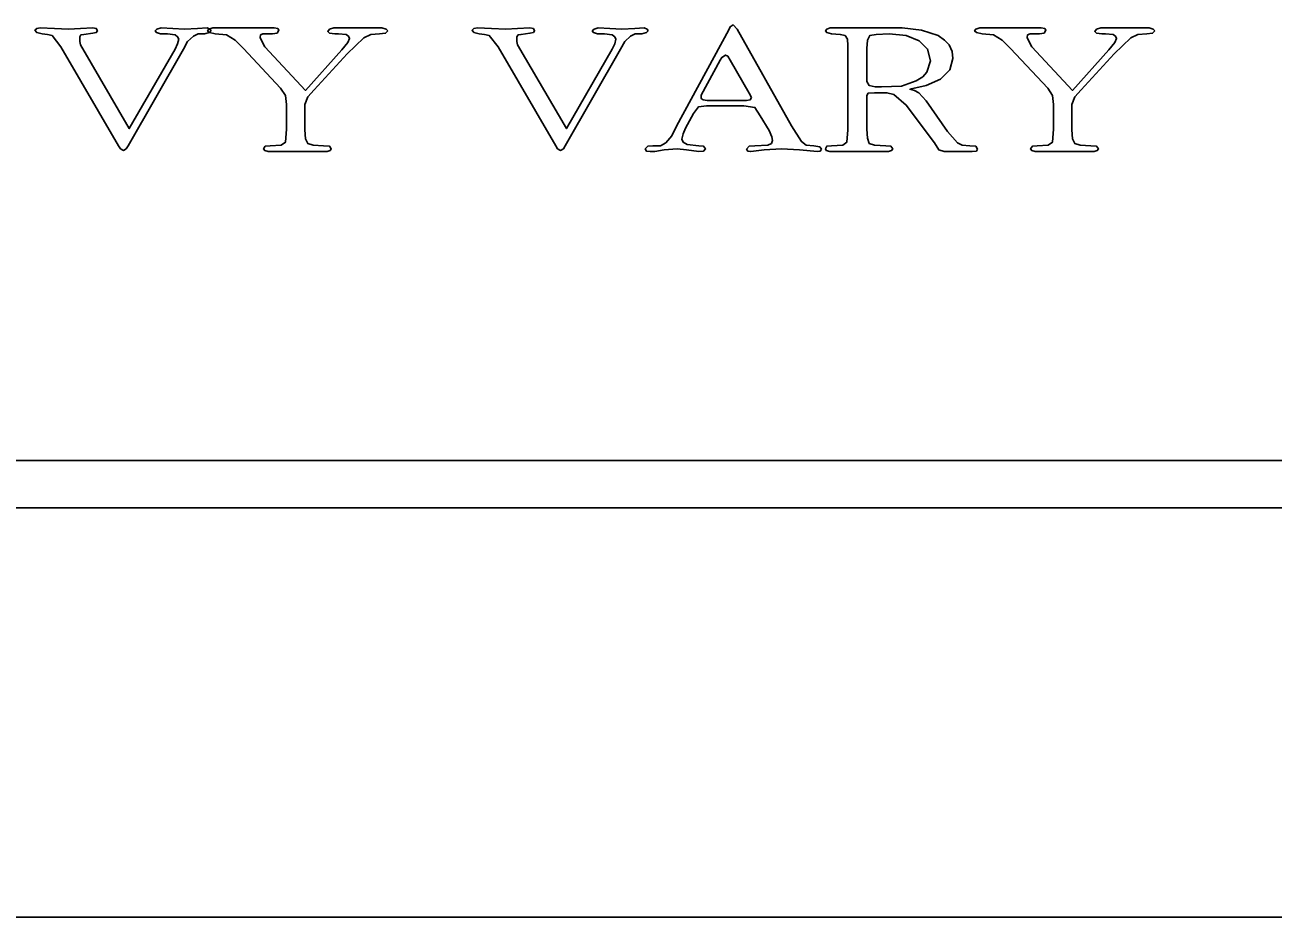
# Model space of a CAD drawing. Extents: x -866693 to -866303, y -1041966 to -1040244.
# Drawn here: x -866424.63 to -866415.88, y -1041358.19 to -1041351.93 of the extents above; entities that cross this region are included whole.
import ezdxf

# ---------------------------------------------------------------- set-up
doc = ezdxf.new("R2010")
doc.units = 0
doc.layers.add('Tabulka', color=7, linetype='Continuous')

msp = doc.modelspace()

# ---------------------------------------------------------------- linework, layer by layer
at = {"layer": 'Tabulka'}
for p, q in [((-866406.941, -1041354.9863), (-866444.3043, -1041354.9863)), ((-866444.3043, -1041355.3167), (-866406.941, -1041355.3167)), ((-866471.6898, -1041358.1856), (-866378.9402, -1041358.1856))]:
    msp.add_line(p, q, dxfattribs=at)
for points in [[(-866419.0462, -1041352.8041), (-866419.0586, -1041352.7876), (-866419.0998, -1041352.7793), (-866419.1535, -1041352.7752), (-866419.1866, -1041352.7504), (-866419.2568, -1041352.6389), (-866419.6367, -1041351.9616), (-866419.6656, -1041351.9327), (-866419.6863, -1041351.9451), (-866419.6945, -1041351.9658), (-866420.0621, -1041352.643), (-866420.0951, -1041352.7091), (-866420.1364, -1041352.7587), (-866420.1736, -1041352.7793), (-866420.2272, -1041352.7793), (-866420.2644, -1041352.7834), (-866420.2809, -1041352.8), (-866420.2727, -1041352.8165), (-866420.2479, -1041352.8206), (-866420.2149, -1041352.8206), (-866420.1488, -1041352.8082), (-866420.0579, -1041352.8), (-866419.9919, -1041352.8082), (-866419.9051, -1041352.8206), (-866419.8721, -1041352.8165), (-866419.8597, -1041352.8), (-866419.8721, -1041352.7834), (-866419.9051, -1041352.7793), (-866419.9877, -1041352.7711), (-866420.0166, -1041352.7545), (-866420.0249, -1041352.7339), (-866420.0166, -1041352.6967), (-866420.0001, -1041352.6554), (-866419.9423, -1041352.5522), (-866419.9093, -1041352.5068), (-866419.8514, -1041352.4985), (-866419.5913, -1041352.4985), (-866419.5128, -1041352.5109), (-866419.4756, -1041352.5687), (-866419.4137, -1041352.6719), (-866419.3931, -1041352.7174), (-866419.3889, -1041352.7421), (-866419.3972, -1041352.7628), (-866419.422, -1041352.7752), (-866419.5128, -1041352.7793), (-866419.5541, -1041352.7834), (-866419.5706, -1041352.8041), (-866419.5624, -1041352.8165), (-866419.5417, -1041352.8206), (-866419.4467, -1041352.8082), (-866419.327, -1041352.8), (-866419.199, -1041352.8082), (-866419.0751, -1041352.8206), (-866419.0544, -1041352.8165)], [(-866423.3245, -1041351.974), (-866423.3327, -1041351.9616), (-866423.3534, -1041351.9534), (-866423.4195, -1041351.9575), (-866423.5103, -1041351.9616), (-866423.5929, -1041351.9575), (-866423.6755, -1041351.9534), (-866423.7044, -1041351.9616), (-866423.7168, -1041351.974), (-866423.7085, -1041351.9864), (-866423.6796, -1041351.9947), (-866423.6301, -1041351.9947), (-866423.5764, -1041352.0029), (-866423.5599, -1041352.0153), (-866423.5516, -1041352.0318), (-866423.5599, -1041352.0649), (-866423.5764, -1041352.1021), (-866423.8985, -1041352.6596), (-866424.2413, -1041352.0731), (-866424.2454, -1041352.0484), (-866424.2454, -1041352.0153), (-866424.2371, -1041352.0029), (-866424.2165, -1041351.9988), (-866424.1545, -1041351.9906), (-866424.1298, -1041351.9864), (-866424.1215, -1041351.974), (-866424.1298, -1041351.9575), (-866424.1545, -1041351.9534), (-866424.2413, -1041351.9575), (-866424.3239, -1041351.9616), (-866424.423, -1041351.9575), (-866424.5221, -1041351.9534), (-866424.5469, -1041351.9575), (-866424.5592, -1041351.9699), (-866424.5469, -1041351.9864), (-866424.5097, -1041351.9947), (-866424.4725, -1041351.9988), (-866424.4395, -1041352.0071), (-866424.3775, -1041352.0855), (-866423.9728, -1041352.7793), (-866423.9604, -1041352.8), (-866423.9398, -1041352.8124), (-866423.9192, -1041352.8), (-866423.9068, -1041352.7793), (-866423.5186, -1041352.1021), (-866423.4897, -1041352.0484), (-866423.4484, -1041352.0112), (-866423.4153, -1041351.9947), (-866423.3699, -1041351.9947), (-866423.3369, -1041351.9864)], [(-866422.0856, -1041351.974), (-866422.098, -1041351.9616), (-866422.1269, -1041351.9534), (-866422.2136, -1041351.9534), (-866422.2962, -1041351.9534), (-866422.3788, -1041351.9534), (-866422.4655, -1041351.9534), (-866422.4944, -1041351.9616), (-866422.5068, -1041351.9782), (-866422.4944, -1041351.9906), (-866422.4573, -1041351.9947), (-866422.4325, -1041351.9947), (-866422.3788, -1041351.9988), (-866422.3623, -1041352.0112), (-866422.354, -1041352.0277), (-866422.3664, -1041352.0566), (-866422.4077, -1041352.1062), (-866422.6637, -1041352.3911), (-866422.9487, -1041352.0855), (-866422.9652, -1041352.0566), (-866422.9817, -1041352.0195), (-866422.9776, -1041352.0029), (-866422.9611, -1041351.9947), (-866422.895, -1041351.9947), (-866422.862, -1041351.9906), (-866422.8496, -1041351.9699), (-866422.8578, -1041351.9575), (-866422.8826, -1041351.9534), (-866423.0148, -1041351.9534), (-866423.1428, -1041351.9534), (-866423.2254, -1041351.9534), (-866423.3121, -1041351.9534), (-866423.341, -1041351.9616), (-866423.3493, -1041351.974), (-866423.3369, -1041351.9864), (-866423.2956, -1041351.9947), (-866423.2171, -1041352.0029), (-866423.1552, -1041352.0401), (-866423.0974, -1041352.0979), (-866422.8372, -1041352.3746), (-866422.8041, -1041352.4283), (-866422.7959, -1041352.4902), (-866422.7959, -1041352.6637), (-866422.8041, -1041352.7545), (-866422.8331, -1041352.7752), (-866422.9115, -1041352.7793), (-866422.9446, -1041352.7834), (-866422.9569, -1041352.8), (-866422.9487, -1041352.8124), (-866422.9239, -1041352.8206), (-866422.8372, -1041352.8206), (-866422.7174, -1041352.8206), (-866422.6307, -1041352.8206), (-866422.5109, -1041352.8206), (-866422.4903, -1041352.8124), (-866422.482, -1041352.8), (-866422.4944, -1041352.7834), (-866422.5357, -1041352.7793), (-866422.6101, -1041352.7752), (-866422.6472, -1041352.7628), (-866422.6637, -1041352.7298), (-866422.6679, -1041352.6678), (-866422.6679, -1041352.515), (-866422.6679, -1041352.4902), (-866422.6472, -1041352.4366), (-866422.6018, -1041352.387), (-866422.3705, -1041352.1351), (-866422.2549, -1041352.0236), (-866422.2053, -1041351.9988), (-866422.1434, -1041351.9947), (-866422.1021, -1041351.9906)], [(-866420.2603, -1041351.974), (-866420.2685, -1041351.9616), (-866420.2892, -1041351.9534), (-866420.3553, -1041351.9575), (-866420.4461, -1041351.9616), (-866420.5287, -1041351.9575), (-866420.6113, -1041351.9534), (-866420.6402, -1041351.9616), (-866420.6526, -1041351.974), (-866420.6443, -1041351.9864), (-866420.6154, -1041351.9947), (-866420.5659, -1041351.9947), (-866420.5122, -1041352.0029), (-866420.4957, -1041352.0153), (-866420.4874, -1041352.0318), (-866420.4957, -1041352.0649), (-866420.5122, -1041352.1021), (-866420.8343, -1041352.6596), (-866421.1771, -1041352.0731), (-866421.1812, -1041352.0484), (-866421.1812, -1041352.0153), (-866421.1729, -1041352.0029), (-866421.1523, -1041351.9988), (-866421.0903, -1041351.9906), (-866421.0656, -1041351.9864), (-866421.0573, -1041351.974), (-866421.0656, -1041351.9575), (-866421.0903, -1041351.9534), (-866421.1771, -1041351.9575), (-866421.2597, -1041351.9616), (-866421.3588, -1041351.9575), (-866421.4579, -1041351.9534), (-866421.4827, -1041351.9575), (-866421.495, -1041351.9699), (-866421.4827, -1041351.9864), (-866421.4455, -1041351.9947), (-866421.4083, -1041351.9988), (-866421.3753, -1041352.0071), (-866421.3133, -1041352.0855), (-866420.9086, -1041352.7793), (-866420.8962, -1041352.8), (-866420.8756, -1041352.8124), (-866420.855, -1041352.8), (-866420.8426, -1041352.7793), (-866420.4544, -1041352.1021), (-866420.4255, -1041352.0484), (-866420.3842, -1041352.0112), (-866420.3511, -1041351.9947), (-866420.3057, -1041351.9947), (-866420.2727, -1041351.9864)], [(-866417.9518, -1041352.8041), (-866417.9642, -1041352.7834), (-866418.0055, -1041352.7793), (-866418.0592, -1041352.7752), (-866418.0922, -1041352.7587), (-866418.1624, -1041352.6802), (-866418.3111, -1041352.4655), (-866418.3648, -1041352.4076), (-866418.3937, -1041352.3911), (-866418.4267, -1041352.3829), (-866418.3111, -1041352.3581), (-866418.212, -1041352.3127), (-866418.1459, -1041352.2466), (-866418.1253, -1041352.1681), (-866418.1294, -1041352.1186), (-866418.15, -1041352.0731), (-866418.1831, -1041352.0401), (-866418.2285, -1041352.0071), (-866418.3441, -1041351.9699), (-866418.4804, -1041351.9534), (-866418.6167, -1041351.9534), (-866418.8025, -1041351.9534), (-866418.881, -1041351.9534), (-866418.9842, -1041351.9534), (-866419.009, -1041351.9616), (-866419.0173, -1041351.974), (-866419.009, -1041351.9864), (-866418.976, -1041351.9947), (-866418.914, -1041351.9988), (-866418.881, -1041352.0071), (-866418.8645, -1041352.0318), (-866418.8603, -1041352.0773), (-866418.8603, -1041352.1062), (-866418.8603, -1041352.6678), (-866418.8686, -1041352.7545), (-866418.8975, -1041352.7752), (-866418.976, -1041352.7793), (-866419.009, -1041352.7834), (-866419.0173, -1041352.8), (-866419.0131, -1041352.8124), (-866418.9883, -1041352.8206), (-866418.8975, -1041352.8206), (-866418.7819, -1041352.8206), (-866418.6951, -1041352.8206), (-866418.5754, -1041352.8206), (-866418.5547, -1041352.8124), (-866418.5465, -1041352.8), (-866418.5589, -1041352.7834), (-866418.596, -1041352.7793), (-866418.6745, -1041352.7752), (-866418.7117, -1041352.7628), (-866418.7241, -1041352.7256), (-866418.7282, -1041352.6637), (-866418.7282, -1041352.4448), (-866418.7282, -1041352.4283), (-866418.7199, -1041352.4118), (-866418.6745, -1041352.4076), (-866418.5878, -1041352.4076), (-866418.5382, -1041352.42), (-866418.4515, -1041352.4944), (-866418.2533, -1041352.7587), (-866418.2244, -1041352.8082), (-866418.1872, -1041352.8206), (-866417.989, -1041352.8206), (-866417.9601, -1041352.8165)], [(-866418.2822, -1041352.1846), (-866418.307, -1041352.2631), (-866418.3359, -1041352.2961), (-866418.3813, -1041352.3251), (-866418.4845, -1041352.3622), (-866418.6249, -1041352.3664), (-866418.6704, -1041352.3664), (-866418.7117, -1041352.3581), (-866418.7282, -1041352.3292), (-866418.7282, -1041352.0979), (-866418.7241, -1041352.0401), (-866418.7075, -1041352.0071), (-866418.6621, -1041351.9988), (-866418.5713, -1041351.9947), (-866418.4515, -1041352.0071), (-866418.3606, -1041352.0442), (-866418.3028, -1041352.1021)], [(-866416.7088, -1041351.974), (-866416.7212, -1041351.9616), (-866416.7501, -1041351.9534), (-866416.8368, -1041351.9534), (-866416.9194, -1041351.9534), (-866417.002, -1041351.9534), (-866417.0887, -1041351.9534), (-866417.1176, -1041351.9616), (-866417.13, -1041351.9782), (-866417.1176, -1041351.9906), (-866417.0805, -1041351.9947), (-866417.0557, -1041351.9947), (-866417.002, -1041351.9988), (-866416.9855, -1041352.0112), (-866416.9772, -1041352.0277), (-866416.9896, -1041352.0566), (-866417.0309, -1041352.1062), (-866417.2869, -1041352.3911), (-866417.5719, -1041352.0855), (-866417.5884, -1041352.0566), (-866417.6049, -1041352.0195), (-866417.6008, -1041352.0029), (-866417.5843, -1041351.9947), (-866417.5182, -1041351.9947), (-866417.4852, -1041351.9906), (-866417.4728, -1041351.9699), (-866417.481, -1041351.9575), (-866417.5058, -1041351.9534), (-866417.638, -1041351.9534), (-866417.766, -1041351.9534), (-866417.8486, -1041351.9534), (-866417.9353, -1041351.9534), (-866417.9642, -1041351.9616), (-866417.9725, -1041351.974), (-866417.9601, -1041351.9864), (-866417.9188, -1041351.9947), (-866417.8403, -1041352.0029), (-866417.7784, -1041352.0401), (-866417.7205, -1041352.0979), (-866417.4604, -1041352.3746), (-866417.4273, -1041352.4283), (-866417.4191, -1041352.4902), (-866417.4191, -1041352.6637), (-866417.4273, -1041352.7545), (-866417.4562, -1041352.7752), (-866417.5347, -1041352.7793), (-866417.5677, -1041352.7834), (-866417.5801, -1041352.8), (-866417.5719, -1041352.8124), (-866417.5471, -1041352.8206), (-866417.4604, -1041352.8206), (-866417.3406, -1041352.8206), (-866417.2539, -1041352.8206), (-866417.1341, -1041352.8206), (-866417.1135, -1041352.8124), (-866417.1052, -1041352.8), (-866417.1176, -1041352.7834), (-866417.1589, -1041352.7793), (-866417.2332, -1041352.7752), (-866417.2704, -1041352.7628), (-866417.2869, -1041352.7298), (-866417.2911, -1041352.6678), (-866417.2911, -1041352.515), (-866417.2911, -1041352.4902), (-866417.2704, -1041352.4366), (-866417.225, -1041352.387), (-866416.9937, -1041352.1351), (-866416.8781, -1041352.0236), (-866416.8285, -1041351.9988), (-866416.7666, -1041351.9947), (-866416.7253, -1041351.9906)], [(-866419.5376, -1041352.4407), (-866419.5459, -1041352.4572), (-866419.5706, -1041352.4613), (-866419.5954, -1041352.4613), (-866419.8184, -1041352.4613), (-866419.8473, -1041352.4613), (-866419.8762, -1041352.4572), (-866419.8886, -1041352.4489), (-866419.8886, -1041352.4242), (-866419.7565, -1041352.1805), (-866419.7441, -1041352.1599), (-866419.7193, -1041352.1433), (-866419.7028, -1041352.1516), (-866419.6863, -1041352.1805), (-866419.5541, -1041352.4118)]]:
    msp.add_lwpolyline(points, close=True, dxfattribs=at)

doc.saveas('drawing.dxf')
